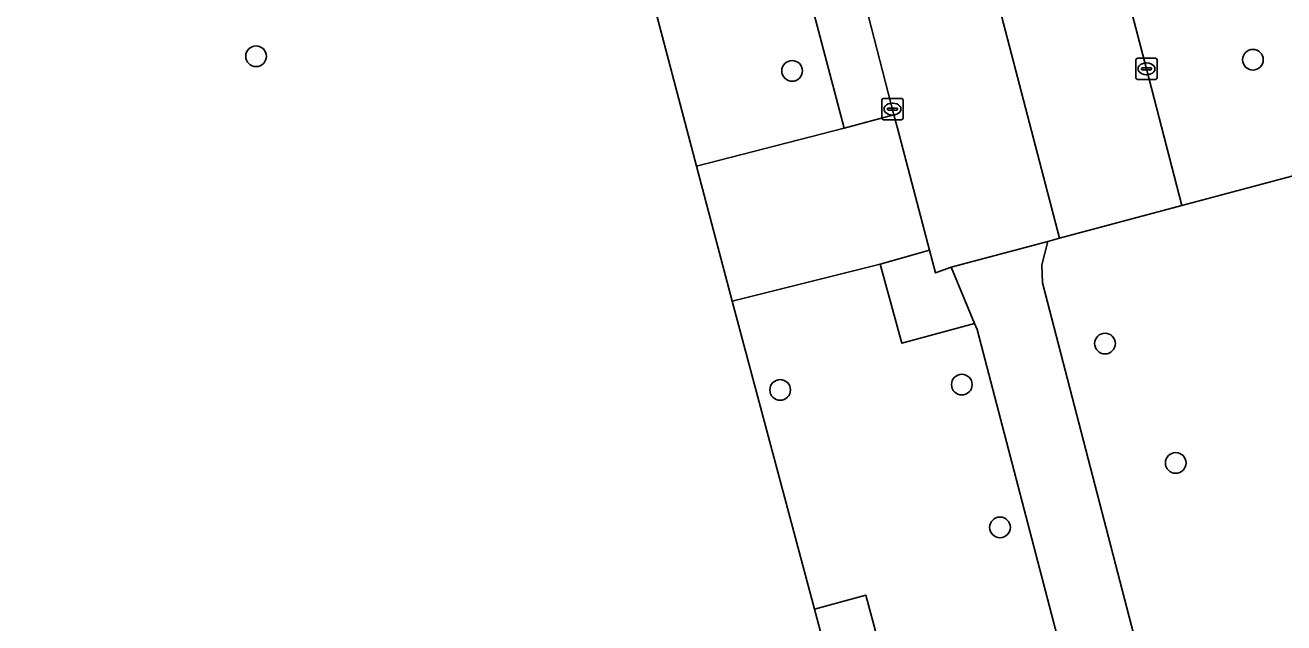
# Model space of a CAD drawing. Extents: x 159053 to 160042, y 380449 to 381423.
# Drawn here: x 159296.4 to 159355.9, y 380530.6 to 380558.8 of the extents above; entities that cross this region are included whole.
import ezdxf

# ---------------------------------------------------------------- set-up
doc = ezdxf.new("R2010")
doc.units = 0
for name, color, linetype in [('IMGEO_Boom', 7, 'Continuous'), ('IMGEO_Erf', 7, 'Continuous'), ('IMGEO_Fietspad_gesloten', 7, 'Continuous'), ('IMGEO_Groenvoorziening', 7, 'Continuous'), ('IMGEO_Hek', 7, 'Continuous'), ('IMGEO_Kolk', 7, 'Continuous'), ('IMGEO_Parkeervlak_open', 7, 'Continuous'), ('IMGEO_Rijbaan_lokaal_open', 7, 'Continuous'), ('IMGEO_Voetpad_open', 7, 'Continuous')]:
    doc.layers.add(name, color=color, linetype=linetype)

msp = doc.modelspace()

# ---------------------------------------------------------------- linework, layer by layer
at = {"layer": 'IMGEO_Boom'}
for centre in [(159307.275, 380557.341), (159332.637, 380556.652), (159354.439, 380557.178), (159347.441, 380543.761), (159340.667, 380541.821), (159332.072, 380541.569), (159350.787, 380538.119), (159342.473, 380535.072)]:
    msp.add_circle(centre, 0.489, dxfattribs=at)
at = {"layer": 'IMGEO_Erf'}
msp.add_lwpolyline([(159278.688, 380504.803), (159336.631, 380520.199), (159333.692, 380531.198), (159329.801, 380545.758), (159329.56, 380546.658), (159328.111, 380552.151), (159322.098, 380574.95), (159322.006, 380575.3), (159320.273, 380581.357), (159320.143, 380581.842), (159313.796, 380605.582), (159312.08, 380612.018), (159311.148, 380615.513), (159308.543, 380614.818), (159306.382, 380614.242), (159307.841, 380608.775), (159305.454, 380608.138), (159296.242, 380605.681)], dxfattribs=at)
at = {"layer": 'IMGEO_Fietspad_gesloten'}
msp.add_lwpolyline([(159349.765, 380526.29), (159344.479, 380546.625), (159344.451, 380547.485), (159344.736, 380548.589), (159340.161, 380547.366), (159341.273, 380544.703), (159341.389, 380544.424), (159345.919, 380527.105)], dxfattribs=at)
at = {"layer": 'IMGEO_Groenvoorziening'}
for points in [[(159357.369, 380564.683), (159349.331, 380592.56), (159346.947, 380600.826), (159346.774, 380601.426), (159338.841, 380599.209), (159338.36, 380599.075), (159339.254, 380595.623), (159344.292, 380576.221), (159349.404, 380556.748), (159351.079, 380550.293), (159360.774, 380552.877), (159358.448, 380560.94), (159358.439, 380560.973), (159358.424, 380561.023)], [(159328.986, 380577.141), (159328.767, 380577.083), (159328.867, 380576.745), (159322.098, 380574.95), (159328.111, 380552.151), (159335.1, 380553.945)], [(159336.631, 380520.199), (159336.715, 380519.886), (159339.175, 380520.557), (159336.125, 380531.865), (159333.692, 380531.198)]]:
    msp.add_lwpolyline(points, close=True, dxfattribs=at)
for points in [[(159368.812, 380522.055), (159367.048, 380531.119), (159366.014, 380534.705), (159360.774, 380552.877), (159351.079, 380550.293), (159345.288, 380548.744), (159344.736, 380548.589), (159344.451, 380547.485), (159344.479, 380546.625), (159349.765, 380526.29)], [(159345.919, 380527.105), (159341.389, 380544.424), (159341.273, 380544.703), (159337.831, 380543.778), (159336.799, 380547.522), (159329.801, 380545.758), (159333.692, 380531.198), (159336.125, 380531.865), (159339.175, 380520.557), (159336.715, 380519.886), (159336.631, 380520.199), (159325.624, 380510.608), (159290.52, 380504.928), (159286.34, 380500.179), (159285.261, 380498.954), (159290.946, 380497.093)]]:
    msp.add_lwpolyline(points, dxfattribs=at)
at = {"layer": 'IMGEO_Hek'}
for points in [[(159322.006, 380575.3), (159328.111, 380552.151)], [(159328.111, 380552.151), (159329.56, 380546.658)], [(159329.56, 380546.658), (159329.801, 380545.758)], [(159329.801, 380545.758), (159333.692, 380531.198)], [(159333.692, 380531.198), (159336.631, 380520.199)]]:
    msp.add_lwpolyline(points, dxfattribs=at)
at = {"layer": 'IMGEO_Kolk'}
for p, q in [((159348.904, 380556.322), (159348.904, 380557.174)), ((159348.979, 380557.248), (159349.831, 380557.248)), ((159349.905, 380557.174), (159349.905, 380556.322)), ((159349.163, 380556.742), (159349.163, 380556.754)), ((159349.601, 380556.705), (159349.203, 380556.705)), ((159349.206, 380556.791), (159349.604, 380556.791)), ((159349.392, 380557.028), (159349.417, 380557.028)), ((159349.647, 380556.754), (159349.647, 380556.742)), ((159349.831, 380556.248), (159348.979, 380556.248)), ((159349.415, 380556.468), (159349.39, 380556.468)), ((159336.96, 380555.345), (159337.812, 380555.345)), ((159336.885, 380554.419), (159336.885, 380555.271)), ((159337.144, 380554.839), (159337.144, 380554.851)), ((159337.582, 380554.802), (159337.184, 380554.802)), ((159337.187, 380554.888), (159337.585, 380554.888)), ((159337.373, 380555.125), (159337.398, 380555.125)), ((159337.628, 380554.851), (159337.628, 380554.839)), ((159337.886, 380555.271), (159337.886, 380554.419)), ((159337.812, 380554.345), (159336.96, 380554.345)), ((159337.396, 380554.565), (159337.371, 380554.565))]:
    msp.add_line(p, q, dxfattribs=at)
for points in [[(159348.904, 380556.322), (159348.904, 380557.174)], [(159348.979, 380557.248), (159349.831, 380557.248)], [(159349.905, 380557.174), (159349.905, 380556.322)], [(159349.831, 380556.248), (159348.979, 380556.248)], [(159336.96, 380555.345), (159337.812, 380555.345)], [(159336.885, 380554.419), (159336.885, 380555.271)], [(159337.886, 380555.271), (159337.886, 380554.419)], [(159337.812, 380554.345), (159336.96, 380554.345)]]:
    msp.add_lwpolyline(points, dxfattribs=at)
for centre, radius, start, end in [((159348.981, 380557.172), 0.0765, 91.55205, 178.44795), ((159348.981, 380557.172), 0.0765, 91.55205, 178.44795), ((159349.829, 380557.172), 0.0765, 1.55205, 88.44795), ((159349.829, 380557.172), 0.0765, 1.55205, 88.44795), ((159349.203, 380556.751), 0.0403, 85.87752, 175.75265), ((159349.2, 380556.741), 0.0366, 178.93798, 274.71019), ((159349.604, 380556.748), 0.043, 264.86636, 352.45326), ((159349.608, 380556.753), 0.0386, 1.73085, 96.63898), ((159348.981, 380556.324), 0.0765, 181.55205, 268.44795), ((159348.981, 380556.324), 0.0765, 181.55205, 268.44795), ((159349.829, 380556.324), 0.0765, 271.55205, 358.44795), ((159349.829, 380556.324), 0.0765, 271.55205, 358.44795), ((159336.962, 380555.269), 0.0765, 91.55205, 178.44795), ((159336.962, 380555.269), 0.0765, 91.55205, 178.44795), ((159337.81, 380555.269), 0.0765, 1.55205, 88.44795), ((159337.81, 380555.269), 0.0765, 1.55205, 88.44795), ((159337.184, 380554.848), 0.0403, 85.87752, 175.75265), ((159337.181, 380554.838), 0.0366, 178.93798, 274.71019), ((159337.585, 380554.845), 0.043, 264.86636, 352.45326), ((159337.589, 380554.85), 0.0386, 1.73085, 96.63898), ((159336.962, 380554.421), 0.0765, 181.55205, 268.44795), ((159336.962, 380554.421), 0.0765, 181.55205, 268.44795), ((159337.81, 380554.421), 0.0765, 271.55205, 358.44795), ((159337.81, 380554.421), 0.0765, 271.55205, 358.44795)]:
    msp.add_arc(centre, radius, start, end, dxfattribs=at)
for centre, major_axis, ratio, start_param, end_param in [((159349.391, 380556.748), (-0.387, 0.002), 0.722429, 4.712389, 7.853982), ((159349.416, 380556.748), (-0.39, 0.002), 0.717154, 1.570796, 4.712389), ((159337.372, 380554.845), (-0.387, 0.002), 0.722429, 4.712389, 7.853982), ((159337.397, 380554.845), (-0.39, 0.002), 0.717154, 1.570796, 4.712389)]:
    msp.add_ellipse(centre, major_axis=major_axis, ratio=ratio, start_param=start_param, end_param=end_param, dxfattribs=at)
at = {"layer": 'IMGEO_Parkeervlak_open'}
msp.add_lwpolyline([(159351.079, 380550.293), (159349.404, 380556.748), (159344.292, 380576.221), (159339.254, 380595.623), (159333.465, 380594.062), (159345.288, 380548.744)], close=True, dxfattribs=at)
at = {"layer": 'IMGEO_Rijbaan_lokaal_open'}
msp.add_lwpolyline([(159323.549, 380608.102), (159324.929, 380602.985), (159327.599, 380592.681), (159329.67, 380584.693), (159329.869, 380583.923), (159331.346, 380578.227), (159331.465, 380577.766), (159337.457, 380554.579), (159337.621, 380553.943), (159339.136, 380548.177), (159339.414, 380547.103), (159340.161, 380547.366), (159344.736, 380548.589), (159345.288, 380548.744), (159333.465, 380594.062), (159339.254, 380595.623), (159338.36, 380599.075), (159337.006, 380604.304), (159336.14, 380607.648)], dxfattribs=at)
at = {"layer": 'IMGEO_Voetpad_open'}
for points in [[(159331.465, 380577.766), (159330.432, 380577.531), (159328.85, 380583.657), (159329.869, 380583.923), (159329.67, 380584.693), (159327.599, 380592.681), (159324.929, 380602.985), (159323.549, 380608.102), (159322.496, 380607.825), (159320.785, 380614.308), (159318.267, 380613.649), (159315.92, 380613.034), (159312.08, 380612.018), (159313.796, 380605.582), (159321.107, 380607.511), (159327.33, 380583.627), (159327.419, 380583.286), (159320.273, 380581.357), (159322.006, 380575.3), (159328.767, 380577.083), (159328.986, 380577.141), (159335.1, 380553.945), (159337.457, 380554.579)], [(159329.801, 380545.758), (159336.799, 380547.522), (159338.469, 380547.99), (159339.136, 380548.177), (159337.621, 380553.943), (159337.457, 380554.579), (159335.1, 380553.945), (159328.111, 380552.151), (159329.56, 380546.658)], [(159340.161, 380547.366), (159339.414, 380547.103), (159339.136, 380548.177), (159338.469, 380547.99), (159336.799, 380547.522), (159337.831, 380543.778), (159341.273, 380544.703)]]:
    msp.add_lwpolyline(points, close=True, dxfattribs=at)

doc.saveas('drawing.dxf')
